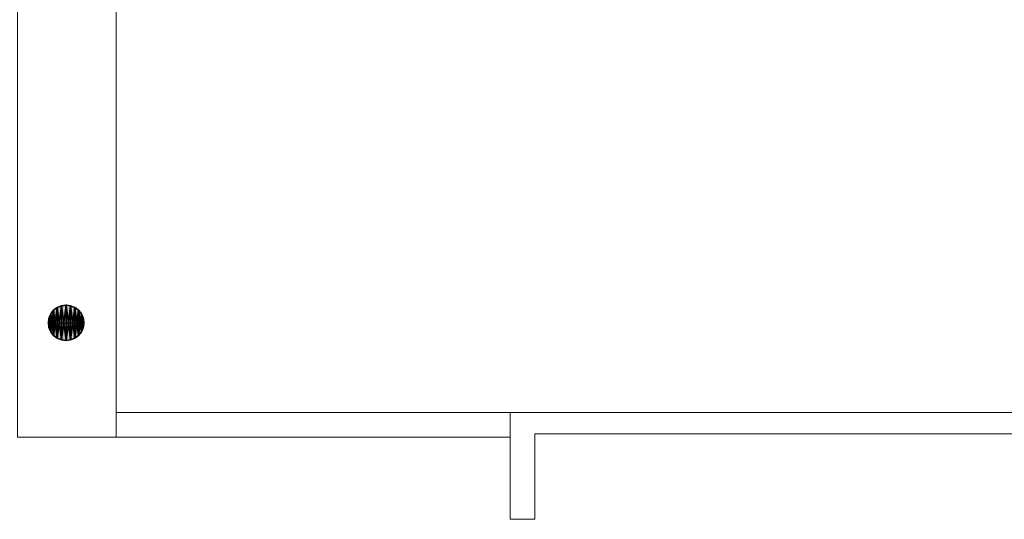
# Model space of a CAD drawing. Header units: inches. Extents: x 15 to 546804, y -66 to 267312.
# Tile 453 of 478: x 450293 to 462282, y 140466 to 146549. Entities that reach past the tile are written whole.
import ezdxf

# ---------------------------------------------------------------- set-up
doc = ezdxf.new("R2010")
doc.units = ezdxf.units.IN
doc.header["$MEASUREMENT"] = 0

msp = doc.modelspace()

# ---------------------------------------------------------------- hatches: boundary and pattern name
at = {"lineweight": 20}
h = msp.add_hatch(color=7, dxfattribs=at)
h.dxf.hatch_style = 1
h.paths.add_polyline_path([(450858, 143073), (450858, 142858), (451073, 142858, 0.414214)])
h.paths.add_polyline_path([(450858, 143073, 0.414214), (450642, 142858), (450858, 142858)])
h.paths.add_polyline_path([(450858, 142858), (450642, 142858, 0.414214), (450858, 142642)])
h.paths.add_polyline_path([(451073, 142858), (450858, 142858), (450858, 142642, 0.414214)])

# ---------------------------------------------------------------- linework, layer by layer
at = {"color": 7, "lineweight": 20}
for p, q in [((451467, 157856), (451467, 141466)), ((451467, 157856, 300), (451467, 141466, 300)), ((456265, 141766), (451467, 141766)), ((470665, 141766), (456265, 141766)), ((456265, 141766), (456265, 140466)), ((470665, 141766, 1000), (456265, 141766, 1000)), ((456265, 141766, 1000), (456265, 140466, 1000)), ((456265, 141766), (456265, 141766, 1000)), ((456267, 141766, 3000), (456267, 141766, 7500)), ((456267, 141766, 7500), (484425, 141766, 7500)), ((475165, 141766, 3000), (456267, 141766, 3000)), ((456267, 141766, 3000), (456267, 141338, 3000)), ((456267, 141766, 7500), (456267, 141338, 7500)), ((456565, 141506, 1000), (470257, 141506, 1000)), ((456565, 141506), (470257, 141506)), ((456565, 141506, 1000), (456565, 141506)), ((456565, 141506), (456565, 140466)), ((456565, 141506, 1000), (456565, 140466, 1000)), ((450267, 141466, 300), (451467, 141466, 300)), ((450267, 141466), (451467, 141466)), ((451467, 141466), (456265, 141466)), ((456267, 141338, 3000), (456267, 141338, 7500)), ((456265, 140466), (456565, 140466)), ((456265, 140466, 1000), (456565, 140466, 1000)), ((456265, 140466), (456265, 140466, 1000)), ((456565, 140466, 1000), (456565, 140466))]:
    msp.add_line(p, q, dxfattribs=at)
at = {"color": 7}
for p, q in [((450750, 143044, 0), (450750, 143044, 7000)), ((450802, 143066, 0), (450802, 143066, 7000)), ((450858, 143081, 0), (450858, 143073, 0)), ((450858, 143073, 0), (450858, 143073, 7000)), ((450858, 143073, 0), (450858, 142642, 0)), ((450913, 143066, 0), (450913, 143066, 7000)), ((450965, 143044, 0), (450965, 143044, 7000)), ((450649, 142913, 0), (450649, 142913, 7000)), ((450671, 142965, 0), (450671, 142965, 7000)), ((450705, 143010, 0), (450705, 143010, 7000)), ((451010, 143010, 0), (451010, 143010, 7000)), ((451044, 142965, 0), (451044, 142965, 7000)), ((451066, 142913, 0), (451066, 142913, 7000)), ((450635, 142858, 0), (450642, 142858, 0)), ((450642, 142858, 0), (450642, 142858, 7000)), ((450642, 142858, 0), (451073, 142858, 0)), ((450649, 142802, 0), (450649, 142802, 7000)), ((451066, 142802, 0), (451066, 142802, 7000)), ((451073, 142858, 0), (451073, 142858, 7000)), ((450671, 142750, 0), (450671, 142750, 7000)), ((450705, 142705, 0), (450705, 142705, 7000)), ((450750, 142671, 0), (450750, 142671, 7000)), ((450965, 142671, 0), (450965, 142671, 7000)), ((451010, 142705, 0), (451010, 142705, 7000)), ((451044, 142750, 0), (451044, 142750, 7000)), ((450802, 142650, 0), (450802, 142650, 7000)), ((450858, 142642, 0), (450858, 142642, 7000)), ((450913, 142650, 0), (450913, 142650, 7000))]:
    msp.add_line(p, q, dxfattribs=at)
for centre in [(450858, 142858, 7000), (450858, 142858, 0)]:
    msp.add_circle(centre, 215, dxfattribs=at)
at = {"color": 7, "lineweight": 20}
for points, invisible_edges in [([(451467, 157856, 300), (450267, 156656, 300), (451467, 141466, 300)], 3), ([(450267, 156656), (451467, 157856), (450267, 141466)], 3), ([(450267, 141466), (451467, 157856), (451467, 141466)], 1), ([(451467, 157856), (451467, 141466, 300), (451467, 141466)], 1), ([(451467, 141466, 300), (451467, 157856), (451467, 157856, 300)], 1), ([(451467, 141466, 300), (450267, 156656, 300), (450267, 141466, 300)], 1), ([(456265, 141766, 1000), (456265, 140466), (456265, 140466, 1000)], 1), ([(456265, 140466), (456265, 141766, 1000), (456265, 141766)], 1), ([(456565, 140466, 1000), (456265, 141766, 1000), (456265, 140466, 1000)], 1), ([(456265, 141766, 1000), (456565, 140466, 1000), (456565, 141506, 1000)], 13), ([(456265, 141766, 1000), (456565, 141506, 1000), (470665, 141766, 1000)], 3), ([(456265, 141766), (456565, 141506), (456265, 140466)], 3), ([(456565, 141506), (456265, 141766), (470665, 141766)], 13), ([(456265, 141766, 1000), (470665, 141766), (456265, 141766)], 1), ([(470665, 141766), (456265, 141766, 1000), (470665, 141766, 1000)], 1), ([(475165, 141766, 3000), (456267, 141338, 3000), (456267, 141766, 3000)], 1), ([(456267, 141766, 7500), (456267, 141338, 3000), (456267, 141338, 7500)], 1), ([(456267, 141338, 3000), (456267, 141766, 7500), (456267, 141766, 3000)], 1), ([(470665, 141766, 1000), (456565, 141506, 1000), (470257, 141506, 1000)], 13), ([(456565, 141506), (470665, 141766), (470257, 141506)], 3), ([(456565, 140466), (456265, 140466), (456565, 141506)], 2), ([(456565, 141506), (456565, 140466, 1000), (456565, 140466)], 1), ([(456565, 140466, 1000), (456565, 141506), (456565, 141506, 1000)], 1), ([(470257, 141506, 1000), (456565, 141506), (470257, 141506)], 1), ([(456565, 141506), (470257, 141506, 1000), (456565, 141506, 1000)], 1), ([(451467, 141466, 300), (450267, 141466), (451467, 141466)], 1), ([(450267, 141466), (451467, 141466, 300), (450267, 141466, 300)], 1), ([(456565, 140466, 1000), (456265, 140466), (456565, 140466)], 1), ([(456265, 140466), (456565, 140466, 1000), (456265, 140466, 1000)], 1)]:
    msp.add_3dface(points, dxfattribs=dict(at, invisible_edges=invisible_edges))

# ---------------------------------------------------------------- meshes
at = {"color": 7}
mesh = msp.add_polyface(dxfattribs=at)
corners = [(450649, 142802, 7000), (450649, 142913, 7000), (450642, 142858, 7000), (450671, 142750, 7000), (450671, 142965, 7000), (450705, 142705, 7000), (450705, 143010, 7000), (450750, 142671, 7000), (450750, 143044, 7000), (450802, 142650, 7000), (450802, 143066, 7000), (450858, 142642, 7000), (450858, 143073, 7000), (450913, 142650, 7000), (450913, 143066, 7000), (450965, 142671, 7000), (450965, 143044, 7000), (451010, 142705, 7000), (451010, 143010, 7000), (451044, 142750, 7000), (451044, 142965, 7000), (451066, 142802, 7000), (451066, 142913, 7000), (451073, 142858, 7000)]
mesh.append_faces([[corners[k] for k in face] for face in [(0, 1, 2), (22, 21, 23)]], dxfattribs={"vtx0": -1, "color": 7})
mesh.append_faces([[corners[k] for k in face] for face in [(1, 3, 4), (4, 5, 6), (6, 7, 8), (8, 9, 10), (10, 11, 12), (12, 13, 14), (14, 15, 16), (16, 17, 18), (18, 19, 20), (20, 21, 22)]], dxfattribs={"vtx0": -1, "vtx1": -1, "color": 7})
mesh.append_faces([[corners[k] for k in face] for face in [(1, 0, 3), (4, 3, 5), (6, 5, 7), (8, 7, 9), (10, 9, 11), (12, 11, 13), (14, 13, 15), (16, 15, 17), (18, 17, 19), (20, 19, 21)]], dxfattribs={"vtx0": -1, "vtx2": -1, "color": 7})
mesh = msp.add_polyface(dxfattribs=at)
corners = [(450649, 142913, 0), (450649, 142802, 0), (450642, 142858, 0), (450671, 142965, 0), (450671, 142750, 0), (450705, 143010, 0), (450705, 142705, 0), (450750, 143044, 0), (450750, 142671, 0), (450802, 143066, 0), (450802, 142650, 0), (450858, 143073, 0), (450858, 142642, 0), (450913, 143066, 0), (450913, 142650, 0), (450965, 143044, 0), (450965, 142671, 0), (451010, 143010, 0), (451010, 142705, 0), (451044, 142965, 0), (451044, 142750, 0), (451066, 142913, 0), (451066, 142802, 0), (451073, 142858, 0)]
mesh.append_faces([[corners[k] for k in face] for face in [(0, 1, 2), (22, 21, 23)]], dxfattribs={"vtx0": -1, "color": 7})
mesh.append_faces([[corners[k] for k in face] for face in [(1, 3, 4), (4, 5, 6), (6, 7, 8), (8, 9, 10), (10, 11, 12), (12, 13, 14), (14, 15, 16), (16, 17, 18), (18, 19, 20), (20, 21, 22)]], dxfattribs={"vtx0": -1, "vtx1": -1, "color": 7})
mesh.append_faces([[corners[k] for k in face] for face in [(1, 0, 3), (4, 3, 5), (6, 5, 7), (8, 7, 9), (10, 9, 11), (12, 11, 13), (14, 13, 15), (16, 15, 17), (18, 17, 19), (20, 19, 21)]], dxfattribs={"vtx0": -1, "vtx2": -1, "color": 7})
mesh = msp.add_polyface(dxfattribs=at)
corners = [(450705, 143010, 7000), (450750, 143044, 0), (450705, 143010, 0), (450750, 143044, 7000)]
mesh.append_faces([[corners[k] for k in face] for face in [(0, 1, 2), (1, 0, 3)]], dxfattribs={"vtx0": -1, "color": 7})
mesh = msp.add_polyface(dxfattribs=at)
corners = [(450750, 143044, 7000), (450802, 143066, 0), (450750, 143044, 0), (450802, 143066, 7000)]
mesh.append_faces([[corners[k] for k in face] for face in [(0, 1, 2), (1, 0, 3)]], dxfattribs={"vtx0": -1, "color": 7})
mesh = msp.add_polyface(dxfattribs=at)
corners = [(450802, 143066, 7000), (450858, 143073, 0), (450802, 143066, 0), (450858, 143073, 7000)]
mesh.append_faces([[corners[k] for k in face] for face in [(0, 1, 2), (1, 0, 3)]], dxfattribs={"vtx0": -1, "color": 7})
mesh = msp.add_polyface(dxfattribs=at)
corners = [(450858, 143073, 7000), (450913, 143066, 0), (450858, 143073, 0), (450913, 143066, 7000)]
mesh.append_faces([[corners[k] for k in face] for face in [(0, 1, 2), (1, 0, 3)]], dxfattribs={"vtx0": -1, "color": 7})
mesh = msp.add_polyface(dxfattribs=at)
corners = [(450913, 143066, 7000), (450965, 143044, 0), (450913, 143066, 0), (450965, 143044, 7000)]
mesh.append_faces([[corners[k] for k in face] for face in [(0, 1, 2), (1, 0, 3)]], dxfattribs={"vtx0": -1, "color": 7})
mesh = msp.add_polyface(dxfattribs=at)
corners = [(450965, 143044, 7000), (451010, 143010, 0), (450965, 143044, 0), (451010, 143010, 7000)]
mesh.append_faces([[corners[k] for k in face] for face in [(0, 1, 2), (1, 0, 3)]], dxfattribs={"vtx0": -1, "color": 7})
mesh = msp.add_polyface(dxfattribs=at)
corners = [(450649, 142913, 7000), (450642, 142858, 0), (450642, 142858, 7000), (450649, 142913, 0)]
mesh.append_faces([[corners[k] for k in face] for face in [(0, 1, 2), (1, 0, 3)]], dxfattribs={"vtx0": -1, "color": 7})
mesh = msp.add_polyface(dxfattribs=at)
corners = [(450671, 142965, 7000), (450649, 142913, 0), (450649, 142913, 7000), (450671, 142965, 0)]
mesh.append_faces([[corners[k] for k in face] for face in [(0, 1, 2), (1, 0, 3)]], dxfattribs={"vtx0": -1, "color": 7})
mesh = msp.add_polyface(dxfattribs=at)
corners = [(450705, 143010, 7000), (450671, 142965, 0), (450671, 142965, 7000), (450705, 143010, 0)]
mesh.append_faces([[corners[k] for k in face] for face in [(0, 1, 2), (1, 0, 3)]], dxfattribs={"vtx0": -1, "color": 7})
mesh = msp.add_polyface(dxfattribs=at)
corners = [(451010, 143010, 0), (451044, 142965, 7000), (451044, 142965, 0), (451010, 143010, 7000)]
mesh.append_faces([[corners[k] for k in face] for face in [(0, 1, 2), (1, 0, 3)]], dxfattribs={"vtx0": -1, "color": 7})
mesh = msp.add_polyface(dxfattribs=at)
corners = [(451044, 142965, 0), (451066, 142913, 7000), (451066, 142913, 0), (451044, 142965, 7000)]
mesh.append_faces([[corners[k] for k in face] for face in [(0, 1, 2), (1, 0, 3)]], dxfattribs={"vtx0": -1, "color": 7})
mesh = msp.add_polyface(dxfattribs=at)
corners = [(451066, 142913, 0), (451073, 142858, 7000), (451073, 142858, 0), (451066, 142913, 7000)]
mesh.append_faces([[corners[k] for k in face] for face in [(0, 1, 2), (1, 0, 3)]], dxfattribs={"vtx0": -1, "color": 7})
mesh = msp.add_polyface(dxfattribs=at)
corners = [(450642, 142858, 7000), (450649, 142802, 0), (450649, 142802, 7000), (450642, 142858, 0)]
mesh.append_faces([[corners[k] for k in face] for face in [(0, 1, 2), (1, 0, 3)]], dxfattribs={"vtx0": -1, "color": 7})
mesh = msp.add_polyface(dxfattribs=at)
corners = [(450649, 142802, 7000), (450671, 142750, 0), (450671, 142750, 7000), (450649, 142802, 0)]
mesh.append_faces([[corners[k] for k in face] for face in [(0, 1, 2), (1, 0, 3)]], dxfattribs={"vtx0": -1, "color": 7})
mesh = msp.add_polyface(dxfattribs=at)
corners = [(451066, 142802, 0), (451044, 142750, 7000), (451044, 142750, 0), (451066, 142802, 7000)]
mesh.append_faces([[corners[k] for k in face] for face in [(0, 1, 2), (1, 0, 3)]], dxfattribs={"vtx0": -1, "color": 7})
mesh = msp.add_polyface(dxfattribs=at)
corners = [(451073, 142858, 0), (451066, 142802, 7000), (451066, 142802, 0), (451073, 142858, 7000)]
mesh.append_faces([[corners[k] for k in face] for face in [(0, 1, 2), (1, 0, 3)]], dxfattribs={"vtx0": -1, "color": 7})
mesh = msp.add_polyface(dxfattribs=at)
corners = [(450671, 142750, 7000), (450705, 142705, 0), (450705, 142705, 7000), (450671, 142750, 0)]
mesh.append_faces([[corners[k] for k in face] for face in [(0, 1, 2), (1, 0, 3)]], dxfattribs={"vtx0": -1, "color": 7})
mesh = msp.add_polyface(dxfattribs=at)
corners = [(450750, 142671, 7000), (450705, 142705, 0), (450750, 142671, 0), (450705, 142705, 7000)]
mesh.append_faces([[corners[k] for k in face] for face in [(0, 1, 2), (1, 0, 3)]], dxfattribs={"vtx0": -1, "color": 7})
mesh = msp.add_polyface(dxfattribs=at)
corners = [(450802, 142650, 7000), (450750, 142671, 0), (450802, 142650, 0), (450750, 142671, 7000)]
mesh.append_faces([[corners[k] for k in face] for face in [(0, 1, 2), (1, 0, 3)]], dxfattribs={"vtx0": -1, "color": 7})
mesh = msp.add_polyface(dxfattribs=at)
corners = [(450965, 142671, 7000), (450913, 142650, 0), (450965, 142671, 0), (450913, 142650, 7000)]
mesh.append_faces([[corners[k] for k in face] for face in [(0, 1, 2), (1, 0, 3)]], dxfattribs={"vtx0": -1, "color": 7})
mesh = msp.add_polyface(dxfattribs=at)
corners = [(451010, 142705, 7000), (450965, 142671, 0), (451010, 142705, 0), (450965, 142671, 7000)]
mesh.append_faces([[corners[k] for k in face] for face in [(0, 1, 2), (1, 0, 3)]], dxfattribs={"vtx0": -1, "color": 7})
mesh = msp.add_polyface(dxfattribs=at)
corners = [(451044, 142750, 0), (451010, 142705, 7000), (451010, 142705, 0), (451044, 142750, 7000)]
mesh.append_faces([[corners[k] for k in face] for face in [(0, 1, 2), (1, 0, 3)]], dxfattribs={"vtx0": -1, "color": 7})
mesh = msp.add_polyface(dxfattribs=at)
corners = [(450858, 142642, 7000), (450802, 142650, 0), (450858, 142642, 0), (450802, 142650, 7000)]
mesh.append_faces([[corners[k] for k in face] for face in [(0, 1, 2), (1, 0, 3)]], dxfattribs={"vtx0": -1, "color": 7})
mesh = msp.add_polyface(dxfattribs=at)
corners = [(450913, 142650, 7000), (450858, 142642, 0), (450913, 142650, 0), (450858, 142642, 7000)]
mesh.append_faces([[corners[k] for k in face] for face in [(0, 1, 2), (1, 0, 3)]], dxfattribs={"vtx0": -1, "color": 7})

doc.saveas('drawing.dxf')
